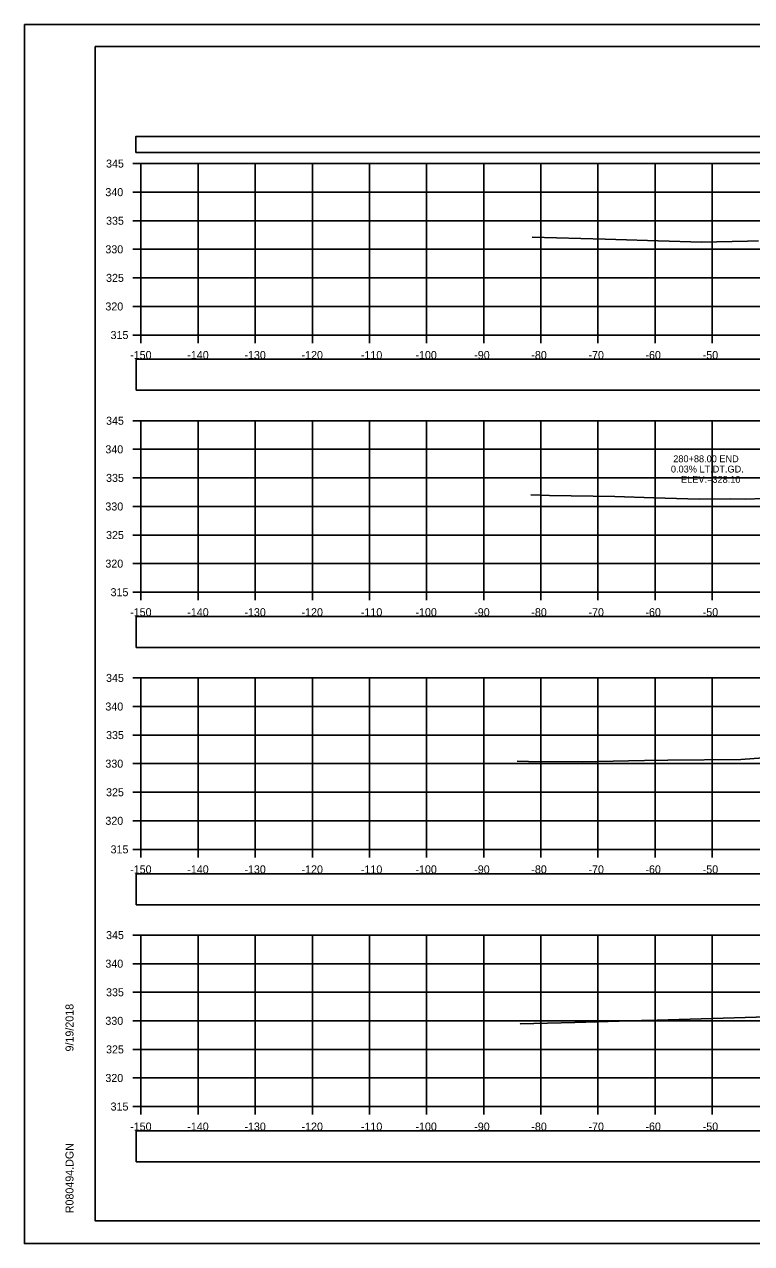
# Model space of a CAD drawing. Extents: x 1376273 to 1384221, y 378927 to 384592.
# Drawn here: x 1380021.2 to 1380148.6, y 384165.3 to 384378.6 of the extents above; entities that cross this region are included whole.
import ezdxf

# ---------------------------------------------------------------- set-up
doc = ezdxf.new("R2010")
doc.units = 0
for name, color, linetype in [('R_Axis', 7, 'Continuous'), ('R_Axis Annot', 7, 'Continuous'), ('R_Border', 7, 'Continuous'), ('R_Exist Surface', 7, 'Continuous'), ('R_Grid', 7, 'Continuous'), ('R_No Plot', 7, 'Continuous'), ('R_Xsect Elev', 7, 'Continuous')]:
    doc.layers.add(name, color=color, linetype=linetype)

msp = doc.modelspace()

# ---------------------------------------------------------------- linework, layer by layer
at = {"layer": 'R_Axis'}
for p, q in [((1380040.26, 384354.24), (1380041.66, 384354.24)), ((1380041.66, 384324.24), (1380041.66, 384354.24)), ((1380040.26, 384349.24), (1380041.66, 384349.24)), ((1380040.26, 384344.24), (1380041.66, 384344.24)), ((1380040.26, 384339.24), (1380041.66, 384339.24)), ((1380040.26, 384334.24), (1380041.66, 384334.24)), ((1380040.26, 384329.24), (1380041.66, 384329.24)), ((1380040.26, 384324.24), (1380041.66, 384324.24)), ((1380041.66, 384324.24), (1380341.66, 384324.24)), ((1380041.66, 384322.84), (1380041.66, 384324.24)), ((1380051.66, 384322.84), (1380051.66, 384324.24)), ((1380061.66, 384322.84), (1380061.66, 384324.24)), ((1380071.66, 384322.84), (1380071.66, 384324.24)), ((1380081.66, 384322.84), (1380081.66, 384324.24)), ((1380091.66, 384322.84), (1380091.66, 384324.24)), ((1380101.66, 384322.84), (1380101.66, 384324.24)), ((1380111.66, 384322.84), (1380111.66, 384324.24)), ((1380121.66, 384322.84), (1380121.66, 384324.24)), ((1380131.66, 384322.84), (1380131.66, 384324.24)), ((1380141.66, 384322.84), (1380141.66, 384324.24)), ((1380040.26, 384309.24), (1380041.66, 384309.24)), ((1380041.66, 384279.24), (1380041.66, 384309.24)), ((1380040.26, 384304.24), (1380041.66, 384304.24)), ((1380040.26, 384299.24), (1380041.66, 384299.24)), ((1380040.26, 384294.24), (1380041.66, 384294.24)), ((1380040.26, 384289.24), (1380041.66, 384289.24)), ((1380040.26, 384284.24), (1380041.66, 384284.24)), ((1380040.26, 384279.24), (1380041.66, 384279.24)), ((1380041.66, 384279.24), (1380341.66, 384279.24)), ((1380041.66, 384277.84), (1380041.66, 384279.24)), ((1380051.66, 384277.84), (1380051.66, 384279.24)), ((1380061.66, 384277.84), (1380061.66, 384279.24)), ((1380071.66, 384277.84), (1380071.66, 384279.24)), ((1380081.66, 384277.84), (1380081.66, 384279.24)), ((1380091.66, 384277.84), (1380091.66, 384279.24)), ((1380101.66, 384277.84), (1380101.66, 384279.24)), ((1380111.66, 384277.84), (1380111.66, 384279.24)), ((1380121.66, 384277.84), (1380121.66, 384279.24)), ((1380131.66, 384277.84), (1380131.66, 384279.24)), ((1380141.66, 384277.84), (1380141.66, 384279.24)), ((1380040.26, 384264.24), (1380041.66, 384264.24)), ((1380041.66, 384234.24), (1380041.66, 384264.24)), ((1380040.26, 384259.24), (1380041.66, 384259.24)), ((1380040.26, 384254.24), (1380041.66, 384254.24)), ((1380040.26, 384249.24), (1380041.66, 384249.24)), ((1380040.26, 384244.24), (1380041.66, 384244.24)), ((1380040.26, 384239.24), (1380041.66, 384239.24)), ((1380040.26, 384234.24), (1380041.66, 384234.24)), ((1380041.66, 384234.24), (1380341.66, 384234.24)), ((1380041.66, 384232.84), (1380041.66, 384234.24)), ((1380051.66, 384232.84), (1380051.66, 384234.24)), ((1380061.66, 384232.84), (1380061.66, 384234.24)), ((1380071.66, 384232.84), (1380071.66, 384234.24)), ((1380081.66, 384232.84), (1380081.66, 384234.24)), ((1380091.66, 384232.84), (1380091.66, 384234.24)), ((1380101.66, 384232.84), (1380101.66, 384234.24)), ((1380111.66, 384232.84), (1380111.66, 384234.24)), ((1380121.66, 384232.84), (1380121.66, 384234.24)), ((1380131.66, 384232.84), (1380131.66, 384234.24)), ((1380141.66, 384232.84), (1380141.66, 384234.24)), ((1380040.26, 384219.24), (1380041.66, 384219.24)), ((1380041.66, 384189.24), (1380041.66, 384219.24)), ((1380040.26, 384214.24), (1380041.66, 384214.24)), ((1380040.26, 384209.24), (1380041.66, 384209.24)), ((1380040.26, 384204.24), (1380041.66, 384204.24)), ((1380040.26, 384199.24), (1380041.66, 384199.24)), ((1380040.26, 384194.24), (1380041.66, 384194.24)), ((1380040.26, 384189.24), (1380041.66, 384189.24)), ((1380041.66, 384189.24), (1380341.66, 384189.24)), ((1380041.66, 384187.84), (1380041.66, 384189.24)), ((1380051.66, 384187.84), (1380051.66, 384189.24)), ((1380061.66, 384187.84), (1380061.66, 384189.24)), ((1380071.66, 384187.84), (1380071.66, 384189.24)), ((1380081.66, 384187.84), (1380081.66, 384189.24)), ((1380091.66, 384187.84), (1380091.66, 384189.24)), ((1380101.66, 384187.84), (1380101.66, 384189.24)), ((1380111.66, 384187.84), (1380111.66, 384189.24)), ((1380121.66, 384187.84), (1380121.66, 384189.24)), ((1380131.66, 384187.84), (1380131.66, 384189.24)), ((1380141.66, 384187.84), (1380141.66, 384189.24))]:
    msp.add_line(p, q, dxfattribs=at)
at = {"layer": 'R_Axis Annot'}
for points in [[(1380040.77, 384356.17), (1380342.57, 384356.17), (1380342.57, 384358.98), (1380040.77, 384358.98)], [(1380040.81, 384314.59), (1380342.5, 384314.59), (1380342.5, 384320), (1380040.81, 384320)], [(1380040.81, 384269.56), (1380342.5, 384269.56), (1380342.5, 384274.97), (1380040.81, 384274.97)], [(1380040.81, 384224.56), (1380342.5, 384224.56), (1380342.5, 384229.97), (1380040.81, 384229.97)], [(1380040.81, 384179.58), (1380342.5, 384179.58), (1380342.5, 384184.99), (1380040.81, 384184.99)]]:
    msp.add_lwpolyline(points, close=True, dxfattribs=at)
at = {"layer": 'R_Border'}
for p, q in [((1380033.66, 384374.7), (1380349.84, 384374.7)), ((1380033.66, 384169.24), (1380033.66, 384374.7)), ((1380033.66, 384169.24), (1380033.66, 384169.24)), ((1380349.84, 384169.24), (1380033.66, 384169.24))]:
    msp.add_line(p, q, dxfattribs=at)
at = {"layer": 'R_Exist Surface'}
for points in [[(1380110.13, 384341.39), (1380122.9, 384341), (1380124.8, 384340.97), (1380132.21, 384340.73), (1380139.82, 384340.51), (1380142.46, 384340.57), (1380147.85, 384340.67), (1380149.74, 384340.73)], [(1380109.92, 384296.26), (1380113.2, 384296.16), (1380124.63, 384295.97), (1380131.46, 384295.75), (1380139.4, 384295.52), (1380144.94, 384295.58), (1380147.45, 384295.52), (1380150.73, 384295.62)], [(1380107.49, 384249.65), (1380109.48, 384249.64), (1380119.03, 384249.54), (1380126.98, 384249.73), (1380129.83, 384249.82), (1380133.87, 384249.87), (1380146.67, 384249.95), (1380152.15, 384250.35)], [(1380108.07, 384203.71), (1380108.07, 384203.71), (1380117.63, 384203.97), (1380129.31, 384204.3), (1380132, 384204.38), (1380153.2, 384205.02)]]:
    msp.add_lwpolyline(points, dxfattribs=at)
at = {"layer": 'R_Grid'}
for p, q in [((1380041.66, 384354.24), (1380341.66, 384354.24)), ((1380041.66, 384324.24), (1380041.66, 384354.24)), ((1380051.66, 384324.24), (1380051.66, 384354.24)), ((1380061.66, 384324.24), (1380061.66, 384354.24)), ((1380071.66, 384324.24), (1380071.66, 384354.24)), ((1380081.66, 384324.24), (1380081.66, 384354.24)), ((1380091.66, 384324.24), (1380091.66, 384354.24)), ((1380101.66, 384324.24), (1380101.66, 384354.24)), ((1380111.66, 384324.24), (1380111.66, 384354.24)), ((1380121.66, 384324.24), (1380121.66, 384354.24)), ((1380131.66, 384324.24), (1380131.66, 384354.24)), ((1380141.66, 384324.24), (1380141.66, 384354.24)), ((1380041.66, 384349.24), (1380341.66, 384349.24)), ((1380041.66, 384344.24), (1380341.66, 384344.24)), ((1380041.66, 384339.24), (1380341.66, 384339.24)), ((1380041.66, 384334.24), (1380341.66, 384334.24)), ((1380041.66, 384329.24), (1380341.66, 384329.24)), ((1380041.66, 384324.24), (1380341.66, 384324.24)), ((1380041.66, 384309.24), (1380341.66, 384309.24)), ((1380041.66, 384279.24), (1380041.66, 384309.24)), ((1380051.66, 384279.24), (1380051.66, 384309.24)), ((1380061.66, 384279.24), (1380061.66, 384309.24)), ((1380071.66, 384279.24), (1380071.66, 384309.24)), ((1380081.66, 384279.24), (1380081.66, 384309.24)), ((1380091.66, 384279.24), (1380091.66, 384309.24)), ((1380101.66, 384279.24), (1380101.66, 384309.24)), ((1380111.66, 384279.24), (1380111.66, 384309.24)), ((1380121.66, 384279.24), (1380121.66, 384309.24)), ((1380131.66, 384279.24), (1380131.66, 384309.24)), ((1380141.66, 384279.24), (1380141.66, 384309.24)), ((1380041.66, 384304.24), (1380341.66, 384304.24)), ((1380041.66, 384299.24), (1380341.66, 384299.24)), ((1380041.66, 384294.24), (1380341.66, 384294.24)), ((1380041.66, 384289.24), (1380341.66, 384289.24)), ((1380041.66, 384284.24), (1380341.66, 384284.24)), ((1380041.66, 384279.24), (1380341.66, 384279.24)), ((1380041.66, 384264.24), (1380341.66, 384264.24)), ((1380041.66, 384234.24), (1380041.66, 384264.24)), ((1380051.66, 384234.24), (1380051.66, 384264.24)), ((1380061.66, 384234.24), (1380061.66, 384264.24)), ((1380071.66, 384234.24), (1380071.66, 384264.24)), ((1380081.66, 384234.24), (1380081.66, 384264.24)), ((1380091.66, 384234.24), (1380091.66, 384264.24)), ((1380101.66, 384234.24), (1380101.66, 384264.24)), ((1380111.66, 384234.24), (1380111.66, 384264.24)), ((1380121.66, 384234.24), (1380121.66, 384264.24)), ((1380131.66, 384234.24), (1380131.66, 384264.24)), ((1380141.66, 384234.24), (1380141.66, 384264.24)), ((1380041.66, 384259.24), (1380341.66, 384259.24)), ((1380041.66, 384254.24), (1380341.66, 384254.24)), ((1380041.66, 384249.24), (1380341.66, 384249.24)), ((1380041.66, 384244.24), (1380341.66, 384244.24)), ((1380041.66, 384239.24), (1380341.66, 384239.24)), ((1380041.66, 384234.24), (1380341.66, 384234.24)), ((1380041.66, 384219.24), (1380341.66, 384219.24)), ((1380041.66, 384189.24), (1380041.66, 384219.24)), ((1380051.66, 384189.24), (1380051.66, 384219.24)), ((1380061.66, 384189.24), (1380061.66, 384219.24)), ((1380071.66, 384189.24), (1380071.66, 384219.24)), ((1380081.66, 384189.24), (1380081.66, 384219.24)), ((1380091.66, 384189.24), (1380091.66, 384219.24)), ((1380101.66, 384189.24), (1380101.66, 384219.24)), ((1380111.66, 384189.24), (1380111.66, 384219.24)), ((1380121.66, 384189.24), (1380121.66, 384219.24)), ((1380131.66, 384189.24), (1380131.66, 384219.24)), ((1380141.66, 384189.24), (1380141.66, 384219.24)), ((1380041.66, 384214.24), (1380341.66, 384214.24)), ((1380041.66, 384209.24), (1380341.66, 384209.24)), ((1380041.66, 384204.24), (1380341.66, 384204.24)), ((1380041.66, 384199.24), (1380341.66, 384199.24)), ((1380041.66, 384194.24), (1380341.66, 384194.24)), ((1380041.66, 384189.24), (1380341.66, 384189.24))]:
    msp.add_line(p, q, dxfattribs=at)
at = {"layer": 'R_No Plot'}
for p, q in [((1380021.26, 384378.59), (1380354.59, 384378.59)), ((1380021.26, 384165.26), (1380354.59, 384165.26))]:
    msp.add_line(p, q, dxfattribs=at)
for points in [[(1380021.25, 384378.59), (1380354.59, 384378.59), (1380354.59, 384165.26), (1380021.25, 384165.26)], [(1380267.58, 384374.7), (1380267.58, 384364.82), (1380303.31, 384364.82), (1380303.31, 384361.9), (1380326.51, 384361.9), (1380326.51, 384337.57), (1380349.84, 384337.57), (1380349.84, 384169.24), (1380033.66, 384169.24), (1380033.66, 384374.7)]]:
    msp.add_lwpolyline(points, close=True, dxfattribs=at)

# ---------------------------------------------------------------- texts
at = {"layer": 'R_Axis Annot'}
for s, p in [('345', (1380035.55, 384353.54)), ('340', (1380035.43, 384348.54)), ('335', (1380035.55, 384343.54)), ('330', (1380035.43, 384338.54)), ('325', (1380035.55, 384333.54)), ('320', (1380035.43, 384328.54)), ('315', (1380036.34, 384323.54)), ('-150', (1380039.77, 384320.04)), ('-140', (1380049.77, 384320.04)), ('-130', (1380059.77, 384320.04)), ('-120', (1380069.77, 384320.04)), ('-110', (1380080.16, 384320.04)), ('-100', (1380089.71, 384320.04)), ('-90', (1380100, 384320.04)), ('-80', (1380110, 384320.04)), ('-70', (1380120, 384320.04)), ('-60', (1380129.97, 384320.04)), ('-50', (1380140, 384320.04)), ('345', (1380035.55, 384308.54)), ('340', (1380035.43, 384303.54)), ('335', (1380035.55, 384298.54)), ('330', (1380035.43, 384293.54)), ('325', (1380035.55, 384288.54)), ('320', (1380035.43, 384283.54)), ('315', (1380036.34, 384278.54)), ('-150', (1380039.77, 384275.04)), ('-140', (1380049.77, 384275.04)), ('-130', (1380059.77, 384275.04)), ('-120', (1380069.77, 384275.04)), ('-110', (1380080.16, 384275.04)), ('-100', (1380089.71, 384275.04)), ('-90', (1380100, 384275.04)), ('-80', (1380110, 384275.04)), ('-70', (1380120, 384275.04)), ('-60', (1380129.97, 384275.04)), ('-50', (1380140, 384275.04)), ('345', (1380035.55, 384263.54)), ('340', (1380035.43, 384258.54)), ('335', (1380035.55, 384253.54)), ('330', (1380035.43, 384248.54)), ('325', (1380035.55, 384243.54)), ('320', (1380035.43, 384238.54)), ('315', (1380036.34, 384233.54)), ('-150', (1380039.77, 384230.04)), ('-140', (1380049.77, 384230.04)), ('-130', (1380059.77, 384230.04)), ('-120', (1380069.77, 384230.04)), ('-110', (1380080.16, 384230.04)), ('-100', (1380089.71, 384230.04)), ('-90', (1380100, 384230.04)), ('-80', (1380110, 384230.04)), ('-70', (1380120, 384230.04)), ('-60', (1380129.97, 384230.04)), ('-50', (1380140, 384230.04)), ('345', (1380035.55, 384218.54)), ('340', (1380035.43, 384213.54)), ('335', (1380035.55, 384208.54)), ('330', (1380035.43, 384203.54)), ('325', (1380035.55, 384198.54)), ('320', (1380035.43, 384193.54)), ('315', (1380036.34, 384188.54)), ('-150', (1380039.77, 384185.04)), ('-140', (1380049.77, 384185.04)), ('-130', (1380059.77, 384185.04)), ('-120', (1380069.77, 384185.04)), ('-110', (1380080.16, 384185.04)), ('-100', (1380089.71, 384185.04)), ('-90', (1380100, 384185.04)), ('-80', (1380110, 384185.04)), ('-70', (1380120, 384185.04)), ('-60', (1380129.97, 384185.04)), ('-50', (1380140, 384185.04))]:
    msp.add_text(s, height=1.4, dxfattribs=at).set_placement(p)
at = {"layer": 'R_Border'}
for s, p in [('9/19/2018', (1380029.85, 384198.88)), ('R080494.DGN', (1380029.85, 384170.57))]:
    msp.add_text(s, height=1.4, rotation=90, dxfattribs=at).set_placement(p)
at = {"layer": 'R_Xsect Elev'}
for s, p in [('280+88.00 END', (1380134.84, 384301.98)), ('0.03% LT.DT.GD.', (1380134.43, 384300.18)), ('ELEV.=328.10', (1380136.21, 384298.38))]:
    msp.add_text(s, height=1.2, rotation=360, dxfattribs=at).set_placement(p)

doc.saveas('drawing.dxf')
